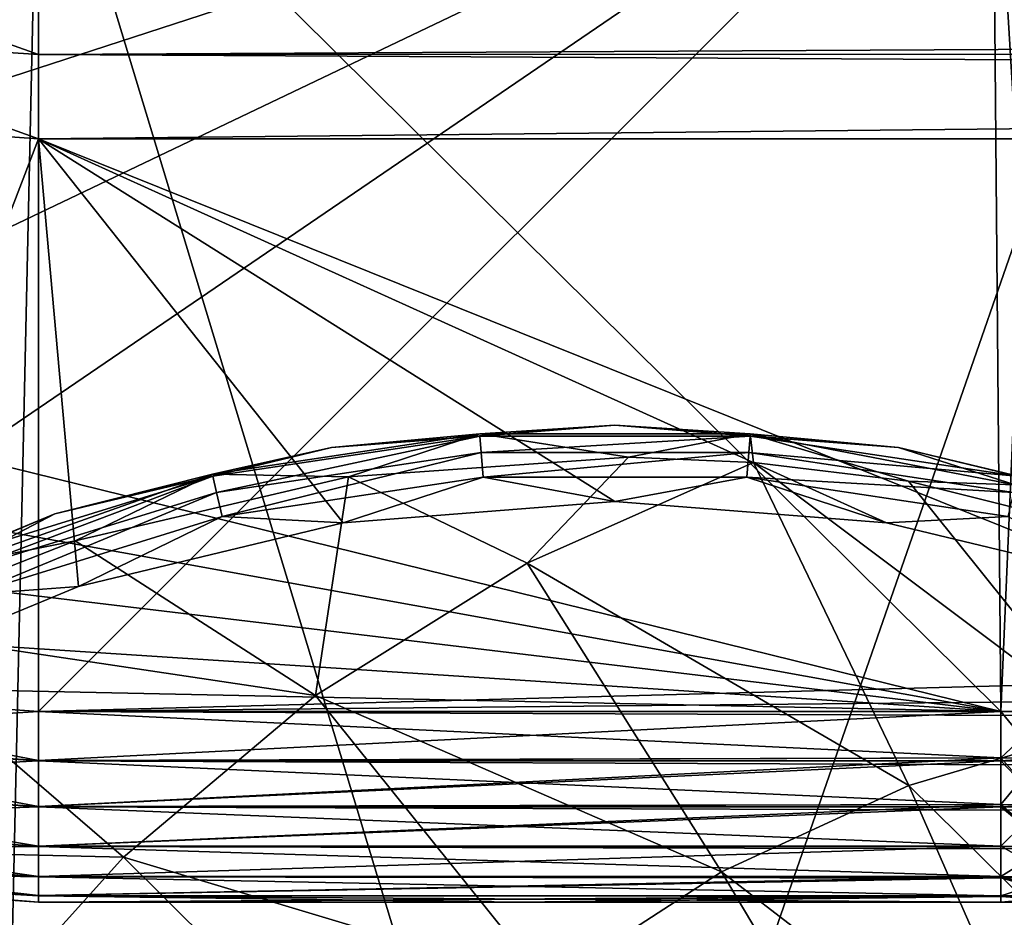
# Model space of a CAD drawing. Header units: metres. Extents: x -205 to 205, y -104 to 104.
# Tile 611 of 656: x -37.55 to -34.97, y -45.5 to -43.15. Entities that reach past the tile are written whole.
import ezdxf

# ---------------------------------------------------------------- set-up
doc = ezdxf.new("R2010")
doc.units = ezdxf.units.M
doc.layers.add('solid_01_2-CONSUMER_EHM_BOX_SW0001', color=7, linetype='CONTINUOUS')

msp = doc.modelspace()

# ---------------------------------------------------------------- linework, layer by layer
at = {"layer": 'solid_01_2-CONSUMER_EHM_BOX_SW0001'}
for points in [[(-200.010849, -74.958488), (-200.010773, 75.041512), (-0.010778, 75.04142)], [(-0.010849, -74.95858), (-200.010849, -74.958488), (-0.010778, 75.04142)], [(-37.603432, -47.069439, 63.099998), (-38.291515, -42.39439, 63.099998), (-37.500069, -42.458565, 63.099998)], [(-42.410198, -43.127823, 48), (-41.551483, -43.770142, 48), (-35.000088, -42.458565, 48)], [(-35.000088, -42.458565, 57), (-42.410198, -43.127823, 57), (-41.551483, -43.770142, 57)], [(-37.500069, -42.458565, 55), (-34.978271, -44.958565, 55), (-42.410198, -43.127823, 55)], [(-41.551483, -43.770142, 48), (-40.609592, -44.283577, 48), (-35.000088, -42.458565, 48)], [(-35.000088, -42.458565, 57), (-41.551483, -43.770142, 57), (-40.609592, -44.283577, 57)], [(-40.609592, -44.283577, 48), (-39.602535, -44.657837, 48), (-35.000088, -42.458565, 48)], [(-35.000088, -42.458565, 57), (-40.609592, -44.283577, 57), (-39.602535, -44.657837, 57)], [(-39.602535, -44.657837, 48), (-38.556499, -44.883781, 48), (-35.000088, -42.458565, 48)], [(-35.000088, -42.458565, 57), (-39.602535, -44.657837, 57), (-38.556499, -44.883781, 57)], [(-38.556499, -44.883781, 48), (-37.500069, -44.958565, 48), (-35.000088, -42.458565, 48)], [(-35.000088, -42.458565, 57), (-38.556499, -44.883781, 57), (-37.500069, -44.958565, 57)], [(-36.103432, -47.069546, 63.099998), (-37.603432, -47.069439, 63.099998), (-37.500069, -42.458565, 63.099998)], [(-37.500069, -44.958565, 48), (-34.978271, -44.958565, 48), (-35.000088, -42.458565, 48)], [(-34.978271, -44.958565, 57), (-35.000088, -42.458565, 57), (-37.500069, -44.958565, 57)], [(-37.500069, -42.458565, 55), (-35.000088, -42.458565, 55), (-34.978271, -44.958565, 55)], [(-36.103432, -47.069546, 63.099998), (-37.500069, -42.458565, 63.099998), (-34.500069, -42.458565, 63.099998)], [(-36.103432, -47.069546, 63.099998), (-34.500069, -42.458565, 63.099998), (-34.478214, -44.962929, 63.099998)], [(-34.848797, -44.959694, 48.017052), (-35.000088, -42.458565, 48), (-34.978271, -44.958565, 48)], [(-34.848797, -44.959694, 48.017052), (-34.870567, -42.458565, 48.017067), (-35.000088, -42.458565, 48)], [(-34.848797, -44.959694, 57.017052), (-35.000088, -42.458565, 57), (-34.978271, -44.958565, 57)], [(-34.848797, -44.959694, 57.017052), (-34.870567, -42.458565, 57.017067), (-35.000088, -42.458565, 57)], [(-34.870567, -42.458565, 54.982933), (-34.978271, -44.958565, 55), (-35.000088, -42.458565, 55)], [(-34.848797, -44.959694, 54.982948), (-34.978271, -44.958565, 55), (-34.870567, -42.458565, 54.982933)], [(-37.500069, -42.958565, 75), (-38.274811, -42.903725, 75), (-63.60397, -54.56757, 75)], [(38.274673, -42.903759, 75), (-63.60397, -54.56757, 75), (63.596031, -54.576706, 75)], [(38.274673, -42.903759, 75), (37.499931, -42.958599, 75), (-63.60397, -54.56757, 75)], [(-38.274811, -42.903725, 46), (-37.500069, -42.958565, 46), (-38.556499, -44.883781, 46)], [(37.499931, -42.958599, 75), (-37.500069, -42.958565, 75), (-63.60397, -54.56757, 75)], [(-37.500069, -42.958565, 46), (-37.500069, -44.958565, 46), (-38.556499, -44.883781, 46)], [(-37.500069, -42.958565, 46), (37.499931, -42.958599, 46), (-37.500069, -44.958565, 46)], [(37.499931, -42.958599, 46), (-2.676463, -44.626774, 46), (-37.500069, -44.958565, 46)], [(-38.2267, -42.977863, 13.598642), (-38.254326, -43.187698, 13.524823), (-37.500069, -43.237137, 13.524823)], [(-38.2267, -42.977863, 13.598642), (-37.500069, -43.237137, 13.524823), (-37.500069, -43.02549, 13.598642)], [(-37.500069, -43.02549, 13.598642), (-23.418236, -43.164265, 13.544288), (-23.418236, -43.024673, 13.599037)], [(-37.500069, -43.02549, 13.598642), (-37.500069, -43.237137, 13.524823), (-23.418236, -43.164265, 13.544288)], [(-34.978271, -44.958565, 55), (-41.551483, -43.770142, 55), (-42.410198, -43.127823, 55)], [(-37.500069, -43.237137, 13.524823), (-23.418236, -43.236164, 13.525045), (-23.418236, -43.164265, 13.544288)], [(-38.254326, -43.187698, 13.524823), (-38.345242, -43.398739, 13.5), (-37.500069, -43.458565, 13.5)], [(-38.254326, -43.187698, 13.524823), (-37.500069, -43.458565, 13.5), (-37.500069, -43.237137, 13.524823)], [(-37.500069, -43.237137, 13.524823), (-23.418236, -43.313244, 13.510616), (-23.418236, -43.236164, 13.525045)], [(-37.500069, -43.237137, 13.524823), (-37.500069, -43.458565, 13.5), (-23.418236, -43.313244, 13.510616)], [(-23.418236, -43.313244, 13.510616), (-37.500069, -43.458565, 13.5), (-23.418238, -43.458569, 13.5)], [(-38.055199, -44.904602, 13.5), (-37.500069, -43.458565, 13.5), (-38.345242, -43.398739, 13.5)], [(-38.055199, -44.904602, 13.5), (-37.395561, -44.631332, 13.5), (-37.500069, -43.458565, 13.5)], [(-34.58342, -44.63121, 13.5), (-23.418238, -43.458569, 13.5), (-37.500069, -43.458565, 13.5)], [(-35.277699, -44.464554, 13.5), (-34.58342, -44.63121, 13.5), (-37.500069, -43.458565, 13.5)], [(-35.989498, -44.408566, 13.5), (-35.277699, -44.464554, 13.5), (-37.500069, -43.458565, 13.5)], [(-36.701298, -44.464615, 13.5), (-35.989498, -44.408566, 13.5), (-37.500069, -43.458565, 13.5)], [(-37.395561, -44.631332, 13.5), (-36.701298, -44.464615, 13.5), (-37.500069, -43.458565, 13.5)], [(-34.978271, -44.958565, 55), (-40.609592, -44.283577, 55), (-41.551483, -43.770142, 55)], [(-36.73238, -44.267044, 13.7), (-36.73238, -44.267044, 17.098219), (-35.989319, -44.208565, 17.098219)], [(-36.343533, -44.231701, 17.160311), (-35.989319, -44.208565, 17.098219), (-36.73238, -44.267044, 17.098219)], [(-35.989319, -44.208565, 13.7), (-36.73238, -44.267044, 13.7), (-35.989319, -44.208565, 17.098219)], [(-36.343136, -44.237026, 13.623464), (-36.73238, -44.267044, 13.7), (-35.989319, -44.208565, 13.7)], [(-36.343533, -44.231701, 17.160311), (-35.635075, -44.231701, 17.160311), (-35.989319, -44.208565, 17.098219)], [(-35.635475, -44.237026, 13.623464), (-36.343136, -44.237026, 13.623464), (-35.989319, -44.208565, 13.7)], [(-35.989319, -44.208565, 13.7), (-35.989319, -44.208565, 17.098219), (-35.246254, -44.267044, 17.098219)], [(-35.635075, -44.231701, 17.160311), (-35.246254, -44.267044, 17.098219), (-35.989319, -44.208565, 17.098219)], [(-35.246254, -44.267044, 13.7), (-35.989319, -44.208565, 13.7), (-35.246254, -44.267044, 17.098219)], [(-35.635475, -44.237026, 13.623464), (-35.989319, -44.208565, 13.7), (-35.246254, -44.267044, 13.7)], [(-37.044079, -44.337292, 17.160311), (-36.343533, -44.231701, 17.160311), (-36.73238, -44.267044, 17.098219)], [(-36.343533, -44.231701, 17.160311), (-37.044079, -44.337292, 17.160311), (-36.687408, -44.34441, 17.260666)], [(-36.343136, -44.237026, 13.623464), (-37.042892, -44.342499, 13.623464), (-36.73238, -44.267044, 13.7)], [(-37.033234, -44.384819, 13.558523), (-37.042892, -44.342499, 13.623464), (-36.343136, -44.237026, 13.623464)], [(-36.33989, -44.280315, 13.558523), (-37.033234, -44.384819, 13.558523), (-36.343136, -44.237026, 13.623464)], [(-36.343533, -44.231701, 17.160311), (-36.687408, -44.34441, 17.260666), (-35.953465, -44.292034, 17.260666)], [(-35.635075, -44.231701, 17.160311), (-36.343533, -44.231701, 17.160311), (-35.953465, -44.292034, 17.260666)], [(-36.33989, -44.280315, 13.558523), (-36.343136, -44.237026, 13.623464), (-35.635475, -44.237026, 13.623464)], [(-35.638718, -44.280315, 13.558523), (-36.33989, -44.280315, 13.558523), (-35.635475, -44.237026, 13.623464)], [(-35.635075, -44.231701, 17.160311), (-35.953465, -44.292034, 17.260666), (-35.626137, -44.306049, 17.260666)], [(-35.638718, -44.280315, 13.558523), (-35.635475, -44.237026, 13.623464), (-34.935719, -44.342499, 13.623464)], [(-34.935719, -44.342499, 13.623464), (-35.635475, -44.237026, 13.623464), (-35.246254, -44.267044, 13.7)], [(-35.635075, -44.231701, 17.160311), (-34.940926, -44.365314, 17.216368), (-35.246254, -44.267044, 17.098219)], [(-35.635075, -44.231701, 17.160311), (-35.626137, -44.306049, 17.260666), (-35.220444, -44.355671, 17.260666)], [(-34.940926, -44.365314, 17.216368), (-35.635075, -44.231701, 17.160311), (-35.220444, -44.355671, 17.260666)], [(-37.457146, -44.441048, 13.7), (-37.457146, -44.441048, 17.098219), (-36.73238, -44.267044, 17.098219)], [(-37.044079, -44.337292, 17.160311), (-36.73238, -44.267044, 17.098219), (-37.457146, -44.441048, 17.098219)], [(-36.73238, -44.267044, 13.7), (-37.457146, -44.441048, 13.7), (-36.73238, -44.267044, 17.098219)], [(-37.042892, -44.342499, 13.623464), (-37.457146, -44.441048, 13.7), (-36.73238, -44.267044, 13.7)], [(-35.246254, -44.267044, 13.7), (-35.246254, -44.267044, 17.098219), (-34.521488, -44.44104, 17.098219)], [(-34.940926, -44.365314, 17.216368), (-34.521488, -44.44104, 17.098219), (-35.246254, -44.267044, 17.098219)], [(-34.521488, -44.44104, 13.7), (-35.246254, -44.267044, 13.7), (-34.521488, -44.44104, 17.098219)], [(-34.935719, -44.342499, 13.623464), (-35.246254, -44.267044, 13.7), (-34.521488, -44.44104, 13.7)], [(-34.978271, -44.958565, 55), (-39.602535, -44.657837, 55), (-40.609592, -44.283577, 55)], [(-36.33989, -44.280315, 13.558523), (-37.018772, -44.448166, 13.515164), (-37.033234, -44.384819, 13.558523)], [(-36.33989, -44.280315, 13.558523), (-36.335037, -44.345108, 13.515164), (-37.018772, -44.448166, 13.515164)], [(-36.219753, -44.570183, 17.447788), (-35.953465, -44.292034, 17.260666), (-36.687408, -44.34441, 17.260666)], [(-35.638718, -44.280315, 13.558523), (-36.335037, -44.345108, 13.515164), (-36.33989, -44.280315, 13.558523)], [(-35.638718, -44.280315, 13.558523), (-35.643574, -44.345108, 13.515164), (-36.335037, -44.345108, 13.515164)], [(-36.219753, -44.570183, 17.447788), (-35.626137, -44.306049, 17.260666), (-35.953465, -44.292034, 17.260666)], [(-34.945377, -44.384819, 13.558523), (-35.643574, -44.345108, 13.515164), (-35.638718, -44.280315, 13.558523)], [(-34.945377, -44.384819, 13.558523), (-35.638718, -44.280315, 13.558523), (-34.935719, -44.342499, 13.623464)], [(-36.219753, -44.570183, 17.447788), (-35.219131, -45.152573, 17.757177), (-35.626137, -44.306049, 17.260666)], [(-34.702946, -44.999989, 17.594709), (-35.220444, -44.355671, 17.260666), (-35.626137, -44.306049, 17.260666)], [(-34.702946, -44.999989, 17.594709), (-35.626137, -44.306049, 17.260666), (-35.219131, -45.152573, 17.757177)], [(-37.042892, -44.342499, 13.623464), (-37.719112, -44.551083, 13.623464), (-37.457146, -44.441048, 13.7)], [(-37.703255, -44.591496, 13.558523), (-37.719112, -44.551083, 13.623464), (-37.042892, -44.342499, 13.623464)], [(-37.710564, -44.572872, 17.216368), (-37.044079, -44.337292, 17.160311), (-37.457146, -44.441048, 17.098219)], [(-37.044079, -44.337292, 17.160311), (-37.710564, -44.572872, 17.216368), (-37.404022, -44.511501, 17.260666)], [(-37.033234, -44.384819, 13.558523), (-37.703255, -44.591496, 13.558523), (-37.042892, -44.342499, 13.623464)], [(-37.044079, -44.337292, 17.160311), (-37.404022, -44.511501, 17.260666), (-36.687408, -44.34441, 17.260666)], [(-36.774044, -44.917252, 17.62225), (-36.687408, -44.34441, 17.260666), (-37.404022, -44.511501, 17.260666)], [(-37.018772, -44.448166, 13.515164), (-36.335037, -44.345108, 13.515164), (-36.701298, -44.464615, 13.5)], [(-36.219753, -44.570183, 17.447788), (-36.687408, -44.34441, 17.260666), (-36.774044, -44.917252, 17.62225)], [(-36.335037, -44.345108, 13.515164), (-35.989498, -44.408566, 13.5), (-36.701298, -44.464615, 13.5)], [(-36.335037, -44.345108, 13.515164), (-35.643574, -44.345108, 13.515164), (-35.989498, -44.408566, 13.5)], [(-35.643574, -44.345108, 13.515164), (-35.277699, -44.464554, 13.5), (-35.989498, -44.408566, 13.5)], [(-35.643574, -44.345108, 13.515164), (-34.959835, -44.448166, 13.515164), (-35.277699, -44.464554, 13.5)], [(-34.945377, -44.384819, 13.558523), (-34.959835, -44.448166, 13.515164), (-35.643574, -44.345108, 13.515164)], [(-34.940926, -44.365314, 17.216368), (-35.220444, -44.355671, 17.260666), (-34.506584, -44.533714, 17.260666)], [(-34.702946, -44.999989, 17.594709), (-34.506584, -44.533714, 17.260666), (-35.220444, -44.355671, 17.260666)], [(-37.033234, -44.384819, 13.558523), (-37.679516, -44.651978, 13.515164), (-37.703255, -44.591496, 13.558523)], [(-37.033234, -44.384819, 13.558523), (-37.018772, -44.448166, 13.515164), (-37.679516, -44.651978, 13.515164)], [(-38.145767, -44.726284, 13.7), (-38.145767, -44.726284, 17.098219), (-37.457146, -44.441048, 17.098219)], [(-37.710564, -44.572872, 17.216368), (-37.457146, -44.441048, 17.098219), (-38.145767, -44.726284, 17.098219)], [(-37.457146, -44.441048, 13.7), (-38.145767, -44.726284, 13.7), (-37.457146, -44.441048, 17.098219)], [(-37.719112, -44.551083, 13.623464), (-38.145767, -44.726284, 13.7), (-37.457146, -44.441048, 13.7)], [(-37.679516, -44.651978, 13.515164), (-37.018772, -44.448166, 13.515164), (-37.395561, -44.631332, 13.5)], [(-37.018772, -44.448166, 13.515164), (-36.701298, -44.464615, 13.5), (-37.395561, -44.631332, 13.5)], [(-34.959835, -44.448166, 13.515164), (-34.58342, -44.63121, 13.5), (-35.277699, -44.464554, 13.5)], [(-37.710564, -44.572872, 17.216368), (-37.979073, -44.737354, 17.260666), (-37.404022, -44.511501, 17.260666)], [(-36.774044, -44.917252, 17.62225), (-37.404022, -44.511501, 17.260666), (-37.979073, -44.737354, 17.260666)], [(-36.219753, -44.570183, 17.447788), (-36.774044, -44.917252, 17.62225), (-35.71014, -45.37875, 17.91172)], [(-36.219753, -44.570183, 17.447788), (-35.71014, -45.37875, 17.91172), (-35.219131, -45.152573, 17.757177)], [(-37.679516, -44.651978, 13.515164), (-37.395561, -44.631332, 13.5), (-38.055199, -44.904602, 13.5)], [(-2.676463, -44.626774, 46), (-7.215505, -44.958576, 46), (-37.500069, -44.958565, 46)], [(-34.978271, -44.958565, 55), (-38.556499, -44.883781, 55), (-39.602535, -44.657837, 55)], [(-38.501278, -45.311565, 17.425343), (-37.277668, -45.340778, 17.780762), (-37.979073, -44.737354, 17.260666)], [(-36.774044, -44.917252, 17.62225), (-37.979073, -44.737354, 17.260666), (-37.277668, -45.340778, 17.780762)], [(-37.500069, -45.087467, 47.983097), (-37.500069, -44.958565, 48), (-38.556499, -44.883781, 48)], [(-38.495842, -45.022202, 47.983097), (-37.500069, -45.087467, 47.983097), (-38.556499, -44.883781, 48)], [(-37.500069, -45.087467, 56.983097), (-37.500069, -44.958565, 57), (-38.556499, -44.883781, 57)], [(-37.500069, -45.087467, 56.983097), (-38.556499, -44.883781, 57), (-38.495842, -45.022202, 56.983097)], [(-34.978271, -44.958565, 55), (-37.500069, -44.958565, 55), (-38.556499, -44.883781, 55)], [(-38.495907, -45.022701, 55.017036), (-38.556499, -44.883781, 55), (-37.500069, -44.958565, 55)], [(-38.495907, -45.022701, 46.017036), (-38.556499, -44.883781, 46), (-37.500069, -44.958565, 46)], [(-36.774044, -44.917252, 17.62225), (-37.277668, -45.340778, 17.780762), (-36.166473, -45.674149, 18.055349)], [(-36.774044, -44.917252, 17.62225), (-36.166473, -45.674149, 18.055349), (-35.71014, -45.37875, 17.91172)], [(-38.495907, -45.022701, 55.017036), (-37.500069, -44.958565, 55), (-37.500069, -45.087971, 55.017036)], [(-37.500069, -45.087971, 46.017036), (-38.495907, -45.022701, 46.017036), (-37.500069, -44.958565, 46)], [(-37.500069, -45.087467, 47.983097), (-34.978271, -44.958565, 48), (-37.500069, -44.958565, 48)], [(-37.500069, -45.087467, 47.983097), (-34.978271, -45.087925, 47.982975), (-34.978271, -44.958565, 48)], [(-37.500069, -45.087467, 56.983097), (-34.978271, -44.958565, 57), (-37.500069, -44.958565, 57)], [(-34.978271, -45.080223, 56.984974), (-34.978271, -44.958565, 57), (-37.500069, -45.087467, 56.983097)], [(-34.978271, -45.080223, 55.015026), (-37.500069, -44.958565, 55), (-34.978271, -44.958565, 55)], [(-37.500069, -45.087971, 55.017036), (-37.500069, -44.958565, 55), (-34.978271, -45.080223, 55.015026)], [(-7.215505, -45.087917, 46.017017), (-37.500069, -44.958565, 46), (-7.215505, -44.958576, 46)], [(-7.215505, -45.087917, 46.017017), (-37.500069, -45.087971, 46.017036), (-37.500069, -44.958565, 46)], [(-36.103432, -47.069546, 63.099998), (-34.478214, -44.962929, 63.099998), (-34.458298, -45.095371, 63.099998)], [(-34.978271, -45.087925, 47.982975), (-34.87775, -45.080917, 47.994698), (-34.978271, -44.958565, 48)], [(-34.848797, -44.959694, 48.017052), (-34.978271, -44.958565, 48), (-34.87775, -45.080917, 47.994698)], [(-34.87775, -45.080917, 56.994698), (-34.978271, -44.958565, 57), (-34.978271, -45.080223, 56.984974)], [(-34.848797, -44.959694, 57.017052), (-34.978271, -44.958565, 57), (-34.87775, -45.080917, 56.994698)], [(-34.848797, -44.959694, 54.982948), (-34.978271, -45.080223, 55.015026), (-34.978271, -44.958565, 55)], [(-34.848797, -44.959694, 54.982948), (-34.87775, -45.080917, 55.005302), (-34.978271, -45.080223, 55.015026)], [(-38.511662, -45.142372, 46.067051), (-38.495907, -45.022701, 46.017036), (-37.500069, -45.087971, 46.017036)], [(-38.511662, -45.142372, 55.067051), (-38.495907, -45.022701, 55.017036), (-37.500069, -45.087971, 55.017036)], [(-38.495842, -45.022202, 47.983097), (-38.511604, -45.141922, 47.933208), (-37.500069, -45.208221, 47.933208)], [(-38.495842, -45.022202, 56.983097), (-38.511604, -45.141922, 56.933208), (-37.500069, -45.208221, 56.933208)], [(-38.495842, -45.022202, 47.983097), (-37.500069, -45.208221, 47.933208), (-37.500069, -45.087467, 47.983097)], [(-37.500069, -45.087467, 56.983097), (-38.495842, -45.022202, 56.983097), (-37.500069, -45.208221, 56.933208)], [(-34.702946, -44.999989, 17.594709), (-35.219131, -45.152573, 17.757177), (-34.422535, -45.939262, 18.003593)], [(-37.500069, -45.208675, 46.067051), (-38.511662, -45.142372, 46.067051), (-37.500069, -45.087971, 46.017036)], [(-38.511662, -45.142372, 55.067051), (-37.500069, -45.087971, 55.017036), (-37.500069, -45.208675, 55.067051)], [(-37.500069, -45.087971, 55.017036), (-34.978271, -45.080223, 55.015026), (-34.978271, -45.202782, 55.063702)], [(-34.978271, -45.080223, 56.984974), (-37.500069, -45.087467, 56.983097), (-37.500069, -45.208221, 56.933208)], [(-34.978271, -45.202782, 56.936298), (-34.978271, -45.080223, 56.984974), (-37.500069, -45.208221, 56.933208)], [(-37.500069, -45.087467, 47.983097), (-37.500069, -45.208221, 47.933208), (-34.978271, -45.087925, 47.982975)], [(-7.215505, -45.087917, 46.017017), (-7.215505, -45.208561, 46.066978), (-37.500069, -45.087971, 46.017036)], [(-37.500069, -45.208221, 47.933208), (-34.978271, -45.208595, 47.932995), (-34.978271, -45.087925, 47.982975)], [(-7.215505, -45.208561, 46.066978), (-37.500069, -45.208675, 46.067051), (-37.500069, -45.087971, 46.017036)], [(-37.500069, -45.208675, 55.067051), (-37.500069, -45.087971, 55.017036), (-34.978271, -45.202782, 55.063702)], [(-36.103432, -47.069546, 63.099998), (-34.458298, -45.095371, 63.099998), (-34.409786, -45.211079, 63.099998)], [(-34.978271, -45.202782, 55.063702), (-34.978271, -45.080223, 55.015026), (-34.87775, -45.080917, 55.005302)], [(-34.868214, -45.203472, 56.946751), (-34.87775, -45.080917, 56.994698), (-34.978271, -45.080223, 56.984974)], [(-34.868214, -45.203472, 56.946751), (-34.978271, -45.080223, 56.984974), (-34.978271, -45.202782, 56.936298)], [(-34.868214, -45.203472, 47.946751), (-34.87775, -45.080917, 47.994698), (-34.978271, -45.087925, 47.982975)], [(-34.868214, -45.203472, 55.053249), (-34.978271, -45.202782, 55.063702), (-34.87775, -45.080917, 55.005302)], [(-34.978271, -45.087925, 47.982975), (-34.978271, -45.208595, 47.932995), (-34.868214, -45.203472, 47.946751)], [(-38.525188, -45.24511, 46.146633), (-38.511662, -45.142372, 46.067051), (-37.500069, -45.208675, 46.067051)], [(-38.525188, -45.24511, 55.146633), (-38.511662, -45.142372, 55.067051), (-37.500069, -45.208675, 55.067051)], [(-38.511604, -45.141922, 47.933208), (-38.525139, -45.244743, 47.853737), (-37.500069, -45.311932, 47.853737)], [(-38.511604, -45.141922, 56.933208), (-38.525139, -45.244743, 56.853737), (-37.500069, -45.311932, 56.853737)], [(-38.511604, -45.141922, 47.933208), (-37.500069, -45.311932, 47.853737), (-37.500069, -45.208221, 47.933208)], [(-37.500069, -45.208221, 56.933208), (-38.511604, -45.141922, 56.933208), (-37.500069, -45.311932, 56.853737)], [(-35.219131, -45.152573, 17.757177), (-35.71014, -45.37875, 17.91172), (-34.81897, -46.063957, 18.12837)], [(-35.219131, -45.152573, 17.757177), (-34.81897, -46.063957, 18.12837), (-34.422535, -45.939262, 18.003593)], [(-37.500069, -45.208675, 55.067051), (-34.978271, -45.202782, 55.063702), (-34.978271, -45.31192, 55.146248)], [(-34.978271, -45.202782, 56.936298), (-37.500069, -45.208221, 56.933208), (-37.500069, -45.311932, 56.853737)], [(-34.978271, -45.31192, 56.853752), (-34.978271, -45.202782, 56.936298), (-37.500069, -45.311932, 56.853737)], [(-34.978271, -45.31192, 55.146248), (-34.978271, -45.202782, 55.063702), (-34.868214, -45.203472, 55.053249)], [(-34.852066, -45.312523, 56.865578), (-34.868214, -45.203472, 56.946751), (-34.978271, -45.202782, 56.936298)], [(-34.852066, -45.312523, 56.865578), (-34.978271, -45.202782, 56.936298), (-34.978271, -45.31192, 56.853752)], [(-34.852066, -45.312523, 47.865578), (-34.868214, -45.203472, 47.946751), (-34.978271, -45.208595, 47.932995)], [(-34.852066, -45.312523, 55.134422), (-34.978271, -45.31192, 55.146248), (-34.868214, -45.203472, 55.053249)], [(-37.500069, -45.312302, 46.146633), (-38.525188, -45.24511, 46.146633), (-37.500069, -45.208675, 46.067051)], [(-38.525188, -45.24511, 55.146633), (-37.500069, -45.208675, 55.067051), (-37.500069, -45.312302, 55.146633)], [(-37.500069, -45.208221, 47.933208), (-37.500069, -45.311932, 47.853737), (-34.978271, -45.208595, 47.932995)], [(-7.215505, -45.208561, 46.066978), (-7.215505, -45.31208, 46.146397), (-37.500069, -45.208675, 46.067051)], [(-37.500069, -45.311932, 47.853737), (-34.978271, -45.31192, 47.853752), (-34.978271, -45.208595, 47.932995)], [(-7.215505, -45.31208, 46.146397), (-37.500069, -45.312302, 46.146633), (-37.500069, -45.208675, 46.067051)], [(-37.500069, -45.312302, 55.146633), (-37.500069, -45.208675, 55.067051), (-34.978271, -45.31192, 55.146248)], [(-36.103432, -47.069546, 63.099998), (-34.409786, -45.211079, 63.099998), (-34.329647, -45.313061, 63.099998)], [(-34.978271, -45.208595, 47.932995), (-34.978271, -45.31192, 47.853752), (-34.852066, -45.312523, 47.865578)], [(-38.535561, -45.323902, 46.25034), (-38.525188, -45.24511, 46.146633), (-37.500069, -45.312302, 46.146633)], [(-38.535561, -45.323902, 55.25034), (-38.525188, -45.24511, 55.146633), (-37.500069, -45.312302, 55.146633)], [(-38.525139, -45.244743, 47.853737), (-38.535526, -45.323643, 47.750114), (-37.500069, -45.39151, 47.750114)], [(-38.525139, -45.244743, 56.853737), (-38.535526, -45.323643, 56.750114), (-37.500069, -45.39151, 56.750114)], [(-38.525139, -45.244743, 47.853737), (-37.500069, -45.39151, 47.750114), (-37.500069, -45.311932, 47.853737)], [(-37.500069, -45.311932, 56.853737), (-38.525139, -45.244743, 56.853737), (-37.500069, -45.39151, 56.750114)], [(-38.542072, -45.373363, 46.371098), (-38.535561, -45.323902, 46.25034), (-37.500069, -45.391773, 46.25034)], [(-38.542072, -45.373363, 55.371098), (-38.535561, -45.323902, 55.25034), (-37.500069, -45.391773, 55.25034)], [(-38.535526, -45.323643, 47.750114), (-38.542057, -45.37323, 47.62941), (-37.500069, -45.441525, 47.62941)], [(-38.535526, -45.323643, 56.750114), (-38.542057, -45.37323, 56.62941), (-37.500069, -45.441525, 56.62941)], [(-37.500069, -45.391773, 46.25034), (-38.535561, -45.323902, 46.25034), (-37.500069, -45.312302, 46.146633)], [(-38.535561, -45.323902, 55.25034), (-37.500069, -45.312302, 55.146633), (-37.500069, -45.391773, 55.25034)], [(-38.535526, -45.323643, 47.750114), (-37.500069, -45.441525, 47.62941), (-37.500069, -45.39151, 47.750114)], [(-37.500069, -45.39151, 56.750114), (-38.535526, -45.323643, 56.750114), (-37.500069, -45.441525, 56.62941)], [(-38.501278, -45.311565, 17.425343), (-37.721092, -45.832745, 17.920328), (-37.277668, -45.340778, 17.780762)], [(-37.500069, -45.39151, 47.750114), (-34.978271, -45.394596, 47.744694), (-34.978271, -45.31192, 47.853752)], [(-37.500069, -45.311932, 47.853737), (-37.500069, -45.39151, 47.750114), (-34.978271, -45.31192, 47.853752)], [(-37.500069, -45.312302, 55.146633), (-34.978271, -45.31192, 55.146248), (-34.978271, -45.39156, 55.249966)], [(-34.978271, -45.31192, 56.853752), (-37.500069, -45.311932, 56.853737), (-37.500069, -45.39151, 56.750114)], [(-34.978271, -45.391567, 56.750015), (-34.978271, -45.31192, 56.853752), (-37.500069, -45.39151, 56.750114)], [(-7.215505, -45.31208, 46.146397), (-7.215505, -45.391556, 46.249939), (-37.500069, -45.312302, 46.146633)], [(-7.215505, -45.391556, 46.249939), (-37.500069, -45.391773, 46.25034), (-37.500069, -45.312302, 46.146633)], [(-37.500069, -45.391773, 55.25034), (-37.500069, -45.312302, 55.146633), (-34.978271, -45.39156, 55.249966)], [(-36.103432, -47.069546, 63.099998), (-34.329647, -45.313061, 63.099998), (-34.226974, -45.392303, 63.099998)], [(-34.830753, -45.395046, 47.758423), (-34.852066, -45.312523, 47.865578), (-34.978271, -45.31192, 47.853752)], [(-34.978271, -45.394596, 47.744694), (-34.830753, -45.395046, 47.758423), (-34.978271, -45.31192, 47.853752)], [(-34.978271, -45.39156, 55.249966), (-34.978271, -45.31192, 55.146248), (-34.852066, -45.312523, 55.134422)], [(-34.830753, -45.395046, 56.758423), (-34.978271, -45.31192, 56.853752), (-34.978271, -45.391567, 56.750015)], [(-34.830753, -45.395046, 56.758423), (-34.852066, -45.312523, 56.865578), (-34.978271, -45.31192, 56.853752)], [(-34.830753, -45.395046, 55.241573), (-34.978271, -45.39156, 55.249966), (-34.852066, -45.312523, 55.134422)], [(-37.277668, -45.340778, 17.780762), (-37.721092, -45.832745, 17.920328), (-36.579308, -46.033051, 18.185287)], [(-37.277668, -45.340778, 17.780762), (-36.579308, -46.033051, 18.185287), (-36.166473, -45.674149, 18.055349)], [(-38.542057, -45.37323, 47.62941), (-38.638588, -45.377132, 47.5), (-37.500069, -45.458565, 47.5)], [(-38.542057, -45.37323, 56.62941), (-38.638588, -45.377132, 56.5), (-37.500069, -45.458565, 56.5)], [(-37.500069, -45.441662, 46.371098), (-38.638588, -45.377132, 46.5), (-38.542072, -45.373363, 46.371098)], [(-38.638588, -45.377132, 55.5), (-38.542072, -45.373363, 55.371098), (-37.500069, -45.441662, 55.371098)], [(-37.500069, -45.458565, 46.5), (-37.500069, -45.458565, 47.5), (-38.638588, -45.377132, 47.5)], [(-38.638588, -45.377132, 46.5), (-37.500069, -45.458565, 46.5), (-38.638588, -45.377132, 47.5)], [(-37.500069, -45.441662, 46.371098), (-37.500069, -45.458565, 46.5), (-38.638588, -45.377132, 46.5)], [(-38.638588, -45.377132, 55.5), (-37.500069, -45.441662, 55.371098), (-37.500069, -45.458565, 55.5)], [(-38.638588, -45.377132, 56.5), (-38.638588, -45.377132, 55.5), (-37.500069, -45.458565, 55.5)], [(-38.638588, -45.377132, 56.5), (-37.500069, -45.458565, 55.5), (-37.500069, -45.458565, 56.5)], [(-37.500069, -45.441662, 46.371098), (-38.542072, -45.373363, 46.371098), (-37.500069, -45.391773, 46.25034)], [(-38.542072, -45.373363, 55.371098), (-37.500069, -45.391773, 55.25034), (-37.500069, -45.441662, 55.371098)], [(-38.542057, -45.37323, 47.62941), (-37.500069, -45.458565, 47.5), (-37.500069, -45.441525, 47.62941)], [(-37.500069, -45.441525, 56.62941), (-38.542057, -45.37323, 56.62941), (-37.500069, -45.458565, 56.5)], [(-35.71014, -45.37875, 17.91172), (-36.166473, -45.674149, 18.055349), (-35.194874, -46.245556, 18.246685)], [(-35.71014, -45.37875, 17.91172), (-35.194874, -46.245556, 18.246685), (-34.81897, -46.063957, 18.12837)], [(-37.500069, -45.39151, 47.750114), (-37.500069, -45.441525, 47.62941), (-34.978271, -45.394596, 47.744694)], [(-34.978271, -45.391567, 56.750015), (-37.500069, -45.39151, 56.750114), (-37.500069, -45.441525, 56.62941)], [(-7.215505, -45.391556, 46.249939), (-7.215505, -45.441547, 46.370613), (-37.500069, -45.391773, 46.25034)], [(-37.500069, -45.391773, 55.25034), (-34.978271, -45.39156, 55.249966), (-34.978271, -45.44154, 55.370636)], [(-34.978271, -45.44154, 56.629364), (-34.978271, -45.391567, 56.750015), (-37.500069, -45.441525, 56.62941)], [(-7.215505, -45.441547, 46.370613), (-37.500069, -45.441662, 46.371098), (-37.500069, -45.391773, 46.25034)], [(-37.500069, -45.441662, 55.371098), (-37.500069, -45.391773, 55.25034), (-34.978271, -45.44154, 55.370636)], [(-37.500069, -45.441525, 47.62941), (-34.978271, -45.443413, 47.62215), (-34.978271, -45.394596, 47.744694)], [(-36.103432, -47.069546, 63.099998), (-34.226974, -45.392303, 63.099998), (-34.110844, -45.439804, 63.099998)], [(-34.978271, -45.44154, 55.370636), (-34.978271, -45.39156, 55.249966), (-34.830753, -45.395046, 55.241573)], [(-34.80682, -45.443653, 56.638084), (-34.978271, -45.391567, 56.750015), (-34.978271, -45.44154, 56.629364)], [(-34.80682, -45.443653, 56.638084), (-34.830753, -45.395046, 56.758423), (-34.978271, -45.391567, 56.750015)], [(-34.80682, -45.443653, 47.638084), (-34.830753, -45.395046, 47.758423), (-34.978271, -45.394596, 47.744694)], [(-34.978271, -45.443413, 47.62215), (-34.80682, -45.443653, 47.638084), (-34.978271, -45.394596, 47.744694)], [(-34.80682, -45.443653, 55.361912), (-34.978271, -45.44154, 55.370636), (-34.830753, -45.395046, 55.241573)], [(-37.500069, -45.441525, 47.62941), (-37.500069, -45.458565, 47.5), (-34.978271, -45.443413, 47.62215)], [(-34.978271, -45.44154, 56.629364), (-37.500069, -45.441525, 56.62941), (-37.500069, -45.458565, 56.5)], [(-37.500069, -45.441662, 55.371098), (-34.978271, -45.44154, 55.370636), (-34.978291, -45.458565, 55.5)], [(-36.239178, -45.458565, 56.5), (-34.978271, -45.44154, 56.629364), (-37.500069, -45.458565, 56.5)], [(-7.215505, -45.441547, 46.370613), (-7.215505, -45.458576, 46.5), (-37.500069, -45.441662, 46.371098)], [(-37.500069, -45.441662, 46.371098), (-7.215505, -45.458576, 46.5), (-37.500069, -45.458565, 46.5)], [(-37.500069, -45.441662, 55.371098), (-34.978291, -45.458565, 55.5), (-36.239182, -45.458565, 55.5)], [(-37.500069, -45.441662, 55.371098), (-36.239182, -45.458565, 55.5), (-37.500069, -45.458565, 55.5)], [(-37.500069, -45.458565, 47.5), (-36.239178, -45.458565, 47.5), (-34.978271, -45.443413, 47.62215)], [(-37.500069, -45.458565, 47.5), (-7.215505, -45.458576, 46.5), (-36.239178, -45.458565, 47.5)], [(-37.500069, -45.458565, 46.5), (-7.215505, -45.458576, 46.5), (-37.500069, -45.458565, 47.5)], [(-37.500069, -45.458565, 56.5), (-37.500069, -45.458565, 55.5), (-36.239182, -45.458565, 55.5)], [(-36.239178, -45.458565, 56.5), (-37.500069, -45.458565, 56.5), (-36.239182, -45.458565, 55.5)], [(-36.239178, -45.458565, 56.5), (-36.239182, -45.458565, 55.5), (-34.978291, -45.458565, 55.5)], [(-36.239178, -45.458565, 56.5), (-34.978283, -45.458565, 56.5), (-34.978271, -45.44154, 56.629364)], [(-36.239178, -45.458565, 47.5), (-34.978283, -45.458565, 47.5), (-34.978271, -45.443413, 47.62215)], [(-36.239178, -45.458565, 47.5), (-7.215505, -45.458576, 46.5), (-34.978283, -45.458565, 47.5)], [(-36.239178, -45.458565, 56.5), (-34.978291, -45.458565, 55.5), (-34.978283, -45.458565, 56.5)], [(-36.103432, -47.069546, 63.099998), (-34.110844, -45.439804, 63.099998), (-33.978233, -45.458565, 63.099998)], [(-36.103432, -47.069546, 63.099998), (-26.021906, -45.458569, 63.099998), (-25.889296, -45.439808, 63.099998)], [(-25.753431, -47.07029, 63.099998), (-36.103432, -47.069546, 63.099998), (-25.889296, -45.439808, 63.099998)], [(-36.103432, -47.069546, 63.099998), (-33.978233, -45.458565, 63.099998), (-26.021906, -45.458569, 63.099998)], [(-34.978291, -45.458565, 55.5), (-34.978271, -45.44154, 55.370636), (-34.80682, -45.443653, 55.361912)], [(-34.760376, -45.458565, 55.475975), (-34.978291, -45.458565, 55.5), (-34.80682, -45.443653, 55.361912)], [(-34.978283, -45.458565, 56.5), (-34.978291, -45.458565, 55.5), (-34.760376, -45.458565, 55.475975)], [(-34.760376, -45.458565, 56.524025), (-34.978271, -45.44154, 56.629364), (-34.978283, -45.458565, 56.5)], [(-34.978283, -45.458565, 47.5), (-34.760376, -45.458565, 47.524025), (-34.978271, -45.443413, 47.62215)], [(-34.978283, -45.458565, 47.5), (-7.215505, -45.458576, 46.5), (-34.760376, -45.458565, 47.524025)], [(-34.760376, -45.458565, 56.524025), (-34.978283, -45.458565, 56.5), (-34.760376, -45.458565, 55.475975)], [(-34.760376, -45.458565, 56.524025), (-34.80682, -45.443653, 56.638084), (-34.978271, -45.44154, 56.629364)], [(-34.760376, -45.458565, 47.524025), (-34.80682, -45.443653, 47.638084), (-34.978271, -45.443413, 47.62215)]]:
    msp.add_3dface(points, dxfattribs=at)

doc.saveas('drawing.dxf')
